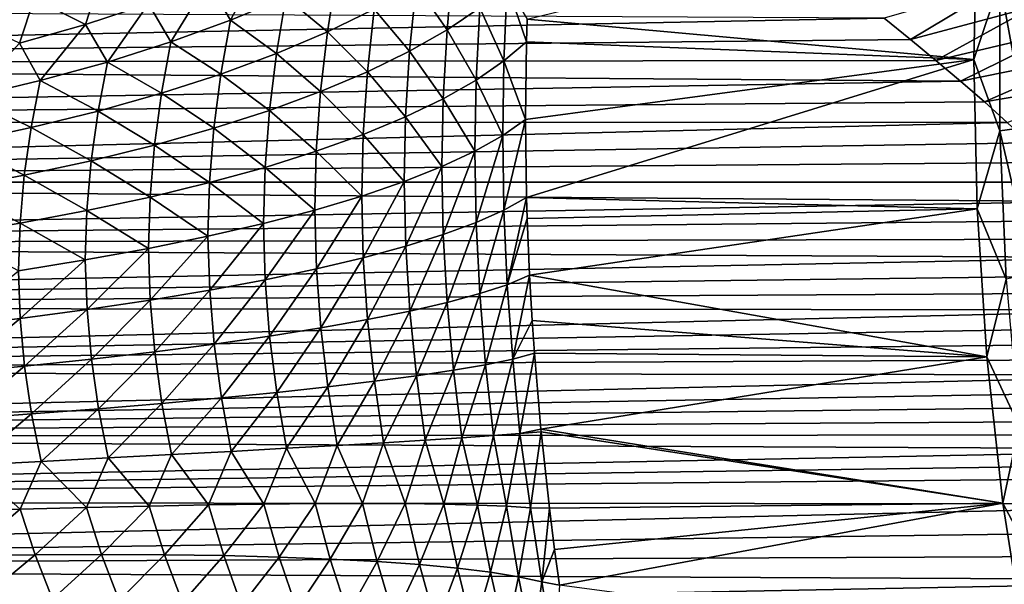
# Model space of a CAD drawing. Header units: metres. Extents: x -46 to 104, y -30 to 30.
# Tile 586 of 656: x 69.83 to 73.95, y -0.3 to 2.06. Entities that reach past the tile are written whole.
import ezdxf

# ---------------------------------------------------------------- set-up
doc = ezdxf.new("R2010")
doc.units = ezdxf.units.M
doc.layers.add('solid_26_000_502_XXX', color=7, linetype='CONTINUOUS')

msp = doc.modelspace()

# ---------------------------------------------------------------- linework, layer by layer
at = {"layer": 'solid_26_000_502_XXX'}
for points in [[(73.835693, 2.526568, 288.385895), (73.822174, 1.898842, 288.27301), (71.954567, 2.067134, 289.638245)], [(73.930496, 2.224523, 288.265747), (73.822174, 1.898842, 288.27301), (73.835693, 2.526568, 288.385895)], [(70.713829, 2.062488, 292.245972), (70.618683, 2.224, 292.444855), (70.850616, 2.323432, 292.190216)], [(70.945328, 2.159125, 291.972809), (70.713829, 2.062488, 292.245972), (70.850616, 2.323432, 292.190216)], [(71.619713, 2.022313, 290.675385), (71.490135, 2.207746, 291.03891), (71.645538, 2.310721, 290.721558)], [(71.755943, 2.114422, 290.34845), (71.619713, 2.022313, 290.675385), (71.645538, 2.310721, 290.721558)], [(70.108101, 2.045197, 292.914978), (69.892883, 2.15324, 293.174774), (70.170906, 2.240124, 292.958496)], [(70.37088, 2.131145, 292.686737), (70.108101, 2.045197, 292.914978), (70.170906, 2.240124, 292.958496)], [(70.464905, 1.97191, 292.505554), (70.37088, 2.131145, 292.686737), (70.618683, 2.224, 292.444855)], [(70.713829, 2.062488, 292.245972), (70.464905, 1.97191, 292.505554), (70.618683, 2.224, 292.444855)], [(71.119545, 2.013627, 291.644226), (70.945328, 2.159125, 291.972809), (71.158508, 2.261452, 291.687103)], [(71.314583, 2.10859, 291.346863), (71.119545, 2.013627, 291.644226), (71.158508, 2.261452, 291.687103)], [(73.930496, 1.599807, 288.143768), (73.822174, 1.898842, 288.27301), (73.930496, 2.224523, 288.265747)], [(73.930496, 2.224523, 288.265747), (74.042641, 2.231766, 288.206879), (74.042641, 1.615234, 288.086517)], [(73.930496, 1.599807, 288.143768), (73.930496, 2.224523, 288.265747), (74.042641, 1.615234, 288.086517)], [(71.463036, 1.933057, 290.993805), (71.314583, 2.10859, 291.346863), (71.490135, 2.207746, 291.03891)], [(71.619713, 2.022313, 290.675385), (71.463036, 1.933057, 290.993805), (71.490135, 2.207746, 291.03891)], [(71.857285, 1.892238, 289.961639), (71.755943, 2.114422, 290.34845), (71.871223, 2.209043, 290.014282)], [(71.951874, 1.972393, 289.621674), (71.857285, 1.892238, 289.961639), (71.871223, 2.209043, 290.014282)], [(71.951874, 1.972393, 289.621674), (71.871223, 2.209043, 290.014282), (71.954567, 2.067134, 289.638245)], [(73.947998, 2.215575, 301.349579), (73.446732, 2.070574, 301.422394), (73.557281, 1.982474, 301.474152)], [(73.947998, 2.215575, 301.349579), (73.557281, 1.982474, 301.474152), (74.07502, 2.119284, 301.411407)], [(69.831276, 1.966463, 293.128754), (69.601379, 2.074842, 293.375977), (69.892883, 2.15324, 293.174774)], [(70.108101, 2.045197, 292.914978), (69.831276, 1.966463, 293.128754), (69.892883, 2.15324, 293.174774)], [(70.905754, 1.923213, 291.929871), (70.713829, 2.062488, 292.245972), (70.945328, 2.159125, 291.972809)], [(71.119545, 2.013627, 291.644226), (70.905754, 1.923213, 291.929871), (70.945328, 2.159125, 291.972809)], [(73.446732, 2.070574, 301.422394), (63.859383, 2.119608, 301.392242), (63.859383, 1.88301, 301.529053)], [(70.199509, 1.887736, 292.75058), (70.108101, 2.045197, 292.914978), (70.37088, 2.131145, 292.686737)], [(70.464905, 1.97191, 292.505554), (70.199509, 1.887736, 292.75058), (70.37088, 2.131145, 292.686737)], [(71.286499, 1.846987, 291.302582), (71.119545, 2.013627, 291.644226), (71.314583, 2.10859, 291.346863)], [(71.463036, 1.933057, 290.993805), (71.286499, 1.846987, 291.302582), (71.314583, 2.10859, 291.346863)], [(71.740852, 1.812221, 290.29776), (71.619713, 2.022313, 290.675385), (71.755943, 2.114422, 290.34845)], [(71.857285, 1.892238, 289.961639), (71.740852, 1.812221, 290.29776), (71.755943, 2.114422, 290.34845)], [(74.07502, 2.119284, 301.411407), (73.557281, 1.982474, 301.474152), (73.663948, 1.894782, 301.522766)], [(74.07502, 2.119284, 301.411407), (73.663948, 1.894782, 301.522766), (74.199799, 2.021055, 301.470551)], [(73.557281, 1.982474, 301.474152), (73.446732, 2.070574, 301.422394), (63.859383, 1.88301, 301.529053)], [(70.674004, 1.83769, 292.202728), (70.464905, 1.97191, 292.505554), (70.713829, 2.062488, 292.245972)], [(70.905754, 1.923213, 291.929871), (70.674004, 1.83769, 292.202728), (70.713829, 2.062488, 292.245972)], [(73.822174, 1.898842, 288.27301), (71.951874, 1.972393, 289.621674), (71.954567, 2.067134, 289.638245)], [(69.91864, 1.810288, 292.980072), (69.831276, 1.966463, 293.128754), (70.108101, 2.045197, 292.914978)], [(70.199509, 1.887736, 292.75058), (69.91864, 1.810288, 292.980072), (70.108101, 2.045197, 292.914978)], [(71.603645, 1.734186, 290.626404), (71.463036, 1.933057, 290.993805), (71.619713, 2.022313, 290.675385)], [(71.740852, 1.812221, 290.29776), (71.603645, 1.734186, 290.626404), (71.619713, 2.022313, 290.675385)], [(74.199799, 2.021055, 301.470551), (73.663948, 1.894782, 301.522766), (73.767006, 1.807478, 301.568329)], [(74.199799, 2.021055, 301.470551), (73.767006, 1.807478, 301.568329), (74.322136, 1.920917, 301.527008)], [(73.663948, 1.894782, 301.522766), (73.557281, 1.982474, 301.474152), (63.859383, 1.88301, 301.529053)], [(71.090759, 1.764424, 291.600555), (70.905754, 1.923213, 291.929871), (71.119545, 2.013627, 291.644226)], [(71.286499, 1.846987, 291.302582), (71.090759, 1.764424, 291.600555), (71.119545, 2.013627, 291.644226)], [(69.91864, 1.810288, 292.980072), (69.623383, 1.739862, 293.193176), (69.831276, 1.966463, 293.128754)], [(70.425179, 1.757378, 292.461792), (70.199509, 1.887736, 292.75058), (70.464905, 1.97191, 292.505554)], [(70.674004, 1.83769, 292.202728), (70.425179, 1.757378, 292.461792), (70.464905, 1.97191, 292.505554)], [(71.951874, 1.972393, 289.621674), (71.947868, 1.647808, 289.561157), (71.857285, 1.892238, 289.961639)], [(73.822174, 1.898842, 288.27301), (71.947868, 1.647808, 289.561157), (71.951874, 1.972393, 289.621674)], [(73.767006, 1.807478, 301.568329), (73.663948, 1.894782, 301.522766), (63.859383, 1.88301, 301.529053)], [(70.876541, 1.685673, 291.886627), (70.674004, 1.83769, 292.202728), (70.905754, 1.923213, 291.929871)], [(71.090759, 1.764424, 291.600555), (70.876541, 1.685673, 291.886627), (70.905754, 1.923213, 291.929871)], [(71.44619, 1.658421, 290.946381), (71.286499, 1.846987, 291.302582), (71.463036, 1.933057, 290.993805)], [(71.603645, 1.734186, 290.626404), (71.44619, 1.658421, 290.946381), (71.463036, 1.933057, 290.993805)], [(73.822174, 1.898842, 288.27301), (71.952011, 1.32131, 289.494476), (71.947868, 1.647808, 289.561157)], [(73.822174, 1.898842, 288.27301), (73.835693, 1.274745, 288.14151), (71.952011, 1.32131, 289.494476)], [(74.322136, 1.920917, 301.527008), (73.767006, 1.807478, 301.568329), (73.866089, 1.7209, 301.610901)], [(73.930496, 1.599807, 288.143768), (73.835693, 1.274745, 288.14151), (73.822174, 1.898842, 288.27301)], [(74.322136, 1.920917, 301.527008), (73.866089, 1.7209, 301.610901), (74.441833, 1.818901, 301.580719)], [(73.767006, 1.807478, 301.568329), (63.859383, 1.88301, 301.529053), (63.859383, 1.637915, 301.649292)], [(70.16021, 1.682579, 292.706085), (69.91864, 1.810288, 292.980072), (70.199509, 1.887736, 292.75058)], [(70.425179, 1.757378, 292.461792), (70.16021, 1.682579, 292.706085), (70.199509, 1.887736, 292.75058)], [(71.857285, 1.892238, 289.961639), (71.852104, 1.58088, 289.905945), (71.740852, 1.812221, 290.29776)], [(71.857285, 1.892238, 289.961639), (71.947868, 1.647808, 289.561157), (71.852104, 1.58088, 289.905945)], [(70.644638, 1.611027, 292.159698), (70.425179, 1.757378, 292.461792), (70.674004, 1.83769, 292.202728)], [(70.876541, 1.685673, 291.886627), (70.644638, 1.611027, 292.159698), (70.674004, 1.83769, 292.202728)], [(71.269051, 1.585206, 291.256531), (71.090759, 1.764424, 291.600555), (71.286499, 1.846987, 291.302582)], [(71.44619, 1.658421, 290.946381), (71.269051, 1.585206, 291.256531), (71.286499, 1.846987, 291.302582)], [(71.740852, 1.812221, 290.29776), (71.735229, 1.515157, 290.244385), (71.603645, 1.734186, 290.626404)], [(71.740852, 1.812221, 290.29776), (71.852104, 1.58088, 289.905945), (71.735229, 1.515157, 290.244385)], [(74.441833, 1.818901, 301.580719), (73.866089, 1.7209, 301.610901), (73.960945, 1.635307, 301.650452)], [(73.866089, 1.7209, 301.610901), (73.767006, 1.807478, 301.568329), (63.859383, 1.637915, 301.649292)], [(69.880096, 1.613575, 292.934662), (69.623383, 1.739862, 293.193176), (69.91864, 1.810288, 292.980072)], [(70.16021, 1.682579, 292.706085), (69.880096, 1.613575, 292.934662), (69.91864, 1.810288, 292.980072)], [(69.880096, 1.613575, 292.934662), (69.585884, 1.550624, 293.146667), (69.623383, 1.739862, 293.193176)], [(70.395927, 1.540765, 292.418762), (70.16021, 1.682579, 292.706085), (70.425179, 1.757378, 292.461792)], [(70.644638, 1.611027, 292.159698), (70.395927, 1.540765, 292.418762), (70.425179, 1.757378, 292.461792)], [(71.072884, 1.514812, 291.555695), (70.876541, 1.685673, 291.886627), (71.090759, 1.764424, 291.600555)], [(71.269051, 1.585206, 291.256531), (71.072884, 1.514812, 291.555695), (71.090759, 1.764424, 291.600555)], [(71.603645, 1.734186, 290.626404), (71.597649, 1.450879, 290.575256), (71.44619, 1.658421, 290.946381)], [(71.603645, 1.734186, 290.626404), (71.735229, 1.515157, 290.244385), (71.597649, 1.450879, 290.575256)], [(73.960945, 1.635307, 301.650452), (73.866089, 1.7209, 301.610901), (63.859383, 1.637915, 301.649292)], [(70.131317, 1.475147, 292.662903), (69.880096, 1.613575, 292.934662), (70.16021, 1.682579, 292.706085)], [(70.395927, 1.540765, 292.418762), (70.131317, 1.475147, 292.662903), (70.16021, 1.682579, 292.706085)], [(70.858421, 1.447498, 291.842743), (70.644638, 1.611027, 292.159698), (70.876541, 1.685673, 291.886627)], [(71.072884, 1.514812, 291.555695), (70.858421, 1.447498, 291.842743), (70.876541, 1.685673, 291.886627)], [(71.44619, 1.658421, 290.946381), (71.439888, 1.388283, 290.897308), (71.269051, 1.585206, 291.256531)], [(71.44619, 1.658421, 290.946381), (71.597649, 1.450879, 290.575256), (71.439888, 1.388283, 290.897308)], [(71.857452, 1.268678, 289.839905), (71.852104, 1.58088, 289.905945), (71.947868, 1.647808, 289.561157)], [(71.952011, 1.32131, 289.494476), (71.857452, 1.268678, 289.839905), (71.947868, 1.647808, 289.561157)], [(73.960945, 1.635307, 301.650452), (63.859383, 1.637915, 301.649292), (63.859383, 1.385119, 301.752533)], [(74.051735, 1.550717, 301.687164), (73.960945, 1.635307, 301.650452), (63.859383, 1.385119, 301.752533)], [(69.851799, 1.414417, 292.891144), (69.585884, 1.550624, 293.146667), (69.880096, 1.613575, 292.934662)], [(70.131317, 1.475147, 292.662903), (69.851799, 1.414417, 292.891144), (69.880096, 1.613575, 292.934662)], [(70.626442, 1.383512, 292.116638), (70.395927, 1.540765, 292.418762), (70.644638, 1.611027, 292.159698)], [(70.858421, 1.447498, 291.842743), (70.626442, 1.383512, 292.116638), (70.644638, 1.611027, 292.159698)], [(73.930496, 1.599807, 288.143768), (74.042641, 1.615234, 288.086517), (74.069397, 1.003127, 287.947937)], [(71.269051, 1.585206, 291.256531), (71.262527, 1.327601, 291.209351), (71.072884, 1.514812, 291.555695)], [(71.269051, 1.585206, 291.256531), (71.439888, 1.388283, 290.897308), (71.262527, 1.327601, 291.209351)], [(71.741081, 1.217353, 290.181549), (71.735229, 1.515157, 290.244385), (71.852104, 1.58088, 289.905945)], [(71.857452, 1.268678, 289.839905), (71.741081, 1.217353, 290.181549), (71.852104, 1.58088, 289.905945)], [(73.957687, 0.97959, 288.003296), (73.835693, 1.274745, 288.14151), (73.930496, 1.599807, 288.143768)], [(73.957687, 0.97959, 288.003296), (73.930496, 1.599807, 288.143768), (74.069397, 1.003127, 287.947937)], [(74.13842, 1.467294, 301.721161), (74.051735, 1.550717, 301.687164), (63.859383, 1.385119, 301.752533)], [(69.851799, 1.414417, 292.891144), (69.558411, 1.358802, 293.102692), (69.585884, 1.550624, 293.146667)], [(70.377823, 1.323092, 292.376373), (70.131317, 1.475147, 292.662903), (70.395927, 1.540765, 292.418762)], [(70.626442, 1.383512, 292.116638), (70.377823, 1.323092, 292.376373), (70.395927, 1.540765, 292.418762)], [(71.072884, 1.514812, 291.555695), (71.066208, 1.269054, 291.510284), (70.858421, 1.447498, 291.842743)], [(71.072884, 1.514812, 291.555695), (71.262527, 1.327601, 291.209351), (71.066208, 1.269054, 291.510284)], [(71.603935, 1.166906, 290.515533), (71.597649, 1.450879, 290.575256), (71.735229, 1.515157, 290.244385)], [(71.741081, 1.217353, 290.181549), (71.603935, 1.166906, 290.515533), (71.735229, 1.515157, 290.244385)], [(74.220955, 1.385199, 301.752502), (74.13842, 1.467294, 301.721161), (63.859383, 1.385119, 301.752533)], [(70.113457, 1.266459, 292.621002), (69.851799, 1.414417, 292.891144), (70.131317, 1.475147, 292.662903)], [(70.377823, 1.323092, 292.376373), (70.113457, 1.266459, 292.621002), (70.131317, 1.475147, 292.662903)], [(70.858421, 1.447498, 291.842743), (70.851662, 1.212859, 291.79895), (70.626442, 1.383512, 292.116638)], [(70.858421, 1.447498, 291.842743), (71.066208, 1.269054, 291.510284), (70.851662, 1.212859, 291.79895)], [(71.446533, 1.117523, 290.840637), (71.439888, 1.388283, 290.897308), (71.597649, 1.450879, 290.575256)], [(71.603935, 1.166906, 290.515533), (71.446533, 1.117523, 290.840637), (71.597649, 1.450879, 290.575256)], [(69.834335, 1.213824, 292.849579), (69.558411, 1.358802, 293.102692), (69.851799, 1.414417, 292.891144)], [(70.113457, 1.266459, 292.621002), (69.834335, 1.213824, 292.849579), (69.851799, 1.414417, 292.891144)], [(74.299309, 1.304505, 301.781311), (74.220955, 1.385199, 301.752502), (63.859383, 1.385119, 301.752533)], [(74.299309, 1.304505, 301.781311), (63.859383, 1.385119, 301.752533), (63.859383, 1.125611, 301.838348)], [(69.834335, 1.213824, 292.849579), (69.541489, 1.16538, 293.061279), (69.558411, 1.358802, 293.102692)], [(70.626442, 1.383512, 292.116638), (70.619675, 1.159223, 292.07431), (70.377823, 1.323092, 292.376373)], [(70.626442, 1.383512, 292.116638), (70.851662, 1.212859, 291.79895), (70.619675, 1.159223, 292.07431)], [(71.269455, 1.069389, 291.15567), (71.262527, 1.327601, 291.209351), (71.439888, 1.388283, 290.897308)], [(71.446533, 1.117523, 290.840637), (71.269455, 1.069389, 291.15567), (71.439888, 1.388283, 290.897308)], [(70.377823, 1.323092, 292.376373), (70.371101, 1.108342, 292.335358), (70.113457, 1.266459, 292.621002)], [(70.377823, 1.323092, 292.376373), (70.619675, 1.159223, 292.07431), (70.371101, 1.108342, 292.335358)], [(71.073341, 1.022679, 291.459412), (71.066208, 1.269054, 291.510284), (71.262527, 1.327601, 291.209351)], [(71.269455, 1.069389, 291.15567), (71.073341, 1.022679, 291.459412), (71.262527, 1.327601, 291.209351)], [(71.871582, 0.956591, 289.769562), (71.857452, 1.268678, 289.839905), (71.952011, 1.32131, 289.494476)], [(71.871582, 0.956591, 289.769562), (71.952011, 1.32131, 289.494476), (71.954521, 1.234353, 289.475708)], [(73.835693, 1.274745, 288.14151), (71.954521, 1.234353, 289.475708), (71.952011, 1.32131, 289.494476)], [(74.373711, 1.22523, 301.807739), (74.299309, 1.304505, 301.781311), (63.859383, 1.125611, 301.838348)], [(70.113457, 1.266459, 292.621002), (70.106857, 1.060405, 292.581146), (69.834335, 1.213824, 292.849579)], [(70.113457, 1.266459, 292.621002), (70.371101, 1.108342, 292.335358), (70.106857, 1.060405, 292.581146)], [(70.858932, 0.977566, 291.750763), (70.851662, 1.212859, 291.79895), (71.066208, 1.269054, 291.510284)], [(71.073341, 1.022679, 291.459412), (70.858932, 0.977566, 291.750763), (71.066208, 1.269054, 291.510284)], [(71.756439, 0.919578, 290.114868), (71.741081, 1.217353, 290.181549), (71.857452, 1.268678, 289.839905)], [(71.871582, 0.956591, 289.769562), (71.756439, 0.919578, 290.114868), (71.857452, 1.268678, 289.839905)], [(73.835693, 1.274745, 288.14151), (71.964294, 0.996309, 289.422272), (71.954521, 1.234353, 289.475708)], [(73.835693, 1.274745, 288.14151), (73.876228, 0.65595, 287.991791), (71.964294, 0.996309, 289.422272)], [(73.957687, 0.97959, 288.003296), (73.876228, 0.65595, 287.991791), (73.835693, 1.274745, 288.14151)], [(74.444267, 1.147423, 301.831909), (74.373711, 1.22523, 301.807739), (63.859383, 1.125611, 301.838348)], [(69.834335, 1.213824, 292.849579), (69.827919, 1.015587, 292.810699), (69.541489, 1.16538, 293.061279)], [(69.834335, 1.213824, 292.849579), (70.106857, 1.060405, 292.581146), (69.827919, 1.015587, 292.810699)], [(70.627014, 0.934218, 292.028687), (70.619675, 1.159223, 292.07431), (70.851662, 1.212859, 291.79895)], [(70.858932, 0.977566, 291.750763), (70.627014, 0.934218, 292.028687), (70.851662, 1.212859, 291.79895)], [(71.620338, 0.882872, 290.452515), (71.603935, 1.166906, 290.515533), (71.741081, 1.217353, 290.181549)], [(71.756439, 0.919578, 290.114868), (71.620338, 0.882872, 290.452515), (71.741081, 1.217353, 290.181549)], [(71.964294, 0.996309, 289.422272), (71.871582, 0.956591, 289.769562), (71.954521, 1.234353, 289.475708)], [(70.378433, 0.892794, 292.292114), (70.371101, 1.108342, 292.335358), (70.619675, 1.159223, 292.07431)], [(70.627014, 0.934218, 292.028687), (70.378433, 0.892794, 292.292114), (70.619675, 1.159223, 292.07431)], [(71.463791, 0.846611, 290.781219), (71.446533, 1.117523, 290.840637), (71.603935, 1.166906, 290.515533)], [(71.620338, 0.882872, 290.452515), (71.463791, 0.846611, 290.781219), (71.603935, 1.166906, 290.515533)], [(74.510849, 1.071203, 301.853912), (74.444267, 1.147423, 301.831909), (63.859383, 1.125611, 301.838348)], [(74.510849, 1.071203, 301.853912), (63.859383, 1.125611, 301.838348), (63.859383, 0.861176, 301.906189)], [(71.287384, 0.810929, 291.099762), (71.269455, 1.069389, 291.15567), (71.446533, 1.117523, 290.840637)], [(71.463791, 0.846611, 290.781219), (71.287384, 0.810929, 291.099762), (71.446533, 1.117523, 290.840637)], [(74.573769, 0.996492, 301.873901), (74.510849, 1.071203, 301.853912), (63.859383, 0.861176, 301.906189)], [(70.11412, 0.853446, 292.5401), (70.106857, 1.060405, 292.581146), (70.371101, 1.108342, 292.335358)], [(70.378433, 0.892794, 292.292114), (70.11412, 0.853446, 292.5401), (70.371101, 1.108342, 292.335358)], [(69.835052, 0.816322, 292.771729), (69.827919, 1.015587, 292.810699), (70.106857, 1.060405, 292.581146)], [(70.11412, 0.853446, 292.5401), (69.835052, 0.816322, 292.771729), (70.106857, 1.060405, 292.581146)], [(71.091759, 0.775959, 291.406982), (71.073341, 1.022679, 291.459412), (71.269455, 1.069389, 291.15567)], [(71.287384, 0.810929, 291.099762), (71.091759, 0.775959, 291.406982), (71.269455, 1.069389, 291.15567)], [(74.633286, 0.923243, 301.891998), (74.573769, 0.996492, 301.873901), (63.859383, 0.861176, 301.906189)], [(69.835052, 0.816322, 292.771729), (69.542252, 0.781557, 292.986115), (69.827919, 1.015587, 292.810699)], [(70.877663, 0.741831, 291.701721), (70.858932, 0.977566, 291.750763), (71.073341, 1.022679, 291.459412)], [(71.091759, 0.775959, 291.406982), (70.877663, 0.741831, 291.701721), (71.073341, 1.022679, 291.459412)], [(71.894142, 0.645077, 289.695557), (71.871582, 0.956591, 289.769562), (71.964294, 0.996309, 289.422272)], [(71.894142, 0.645077, 289.695557), (71.964294, 0.996309, 289.422272), (71.975128, 0.807694, 289.377716)], [(73.876228, 0.65595, 287.991791), (71.975128, 0.807694, 289.377716), (71.964294, 0.996309, 289.422272)], [(70.645874, 0.708672, 291.982849), (70.627014, 0.934218, 292.028687), (70.858932, 0.977566, 291.750763)], [(70.877663, 0.741831, 291.701721), (70.645874, 0.708672, 291.982849), (70.858932, 0.977566, 291.750763)], [(71.78093, 0.622405, 290.044922), (71.756439, 0.919578, 290.114868), (71.871582, 0.956591, 289.769562)], [(71.894142, 0.645077, 289.695557), (71.78093, 0.622405, 290.044922), (71.871582, 0.956591, 289.769562)], [(74.012001, 0.365559, 287.844696), (73.876228, 0.65595, 287.991791), (73.957687, 0.97959, 288.003296)], [(74.689186, 0.851602, 301.908295), (74.633286, 0.923243, 301.891998), (63.859383, 0.861176, 301.906189)], [(70.39727, 0.676606, 292.24939), (70.378433, 0.892794, 292.292114), (70.627014, 0.934218, 292.028687)], [(70.645874, 0.708672, 291.982849), (70.39727, 0.676606, 292.24939), (70.627014, 0.934218, 292.028687)], [(71.646469, 0.599459, 290.386688), (71.620338, 0.882872, 290.452515), (71.756439, 0.919578, 290.114868)], [(71.78093, 0.622405, 290.044922), (71.646469, 0.599459, 290.386688), (71.756439, 0.919578, 290.114868)], [(70.132767, 0.645751, 292.500305), (70.11412, 0.853446, 292.5401), (70.378433, 0.892794, 292.292114)], [(70.39727, 0.676606, 292.24939), (70.132767, 0.645751, 292.500305), (70.378433, 0.892794, 292.292114)], [(71.491272, 0.576325, 290.719513), (71.463791, 0.846611, 290.781219), (71.620338, 0.882872, 290.452515)], [(71.646469, 0.599459, 290.386688), (71.491272, 0.576325, 290.719513), (71.620338, 0.882872, 290.452515)], [(74.689186, 0.851602, 301.908295), (63.859383, 0.861176, 301.906189), (63.859383, 0.592682, 301.955841)], [(74.741814, 0.781446, 301.922913), (74.689186, 0.851602, 301.908295), (63.859383, 0.592682, 301.955841)], [(69.853348, 0.616223, 292.73465), (69.835052, 0.816322, 292.771729), (70.11412, 0.853446, 292.5401)], [(70.132767, 0.645751, 292.500305), (69.853348, 0.616223, 292.73465), (70.11412, 0.853446, 292.5401)], [(71.315926, 0.55309, 291.042175), (71.287384, 0.810929, 291.099762), (71.463791, 0.846611, 290.781219)], [(71.491272, 0.576325, 290.719513), (71.315926, 0.55309, 291.042175), (71.463791, 0.846611, 290.781219)], [(69.560059, 0.588131, 292.951599), (69.542252, 0.781557, 292.986115), (69.835052, 0.816322, 292.771729)], [(69.853348, 0.616223, 292.73465), (69.560059, 0.588131, 292.951599), (69.835052, 0.816322, 292.771729)], [(71.121078, 0.529843, 291.353455), (71.091759, 0.775959, 291.406982), (71.287384, 0.810929, 291.099762)], [(71.315926, 0.55309, 291.042175), (71.121078, 0.529843, 291.353455), (71.287384, 0.810929, 291.099762)], [(71.984566, 0.671267, 289.34436), (71.894142, 0.645077, 289.695557), (71.975128, 0.807694, 289.377716)], [(73.876228, 0.65595, 287.991791), (71.984566, 0.671267, 289.34436), (71.975128, 0.807694, 289.377716)], [(74.791473, 0.71266, 301.936005), (74.741814, 0.781446, 301.922913), (63.859383, 0.592682, 301.955841)], [(70.675903, 0.483657, 291.937225), (70.645874, 0.708672, 291.982849), (70.877663, 0.741831, 291.701721)], [(70.907471, 0.506669, 291.652191), (70.675903, 0.483657, 291.937225), (70.877663, 0.741831, 291.701721)], [(70.907471, 0.506669, 291.652191), (70.877663, 0.741831, 291.701721), (71.091759, 0.775959, 291.406982)], [(71.121078, 0.529843, 291.353455), (70.907471, 0.506669, 291.652191), (71.091759, 0.775959, 291.406982)], [(74.837959, 0.645397, 301.947601), (74.791473, 0.71266, 301.936005), (63.859383, 0.592682, 301.955841)], [(70.427246, 0.460893, 292.20752), (70.39727, 0.676606, 292.24939), (70.645874, 0.708672, 291.982849)], [(70.675903, 0.483657, 291.937225), (70.427246, 0.460893, 292.20752), (70.645874, 0.708672, 291.982849)], [(70.162445, 0.438462, 292.462036), (70.132767, 0.645751, 292.500305), (70.39727, 0.676606, 292.24939)], [(70.427246, 0.460893, 292.20752), (70.162445, 0.438462, 292.462036), (70.39727, 0.676606, 292.24939)], [(71.924515, 0.334375, 289.619293), (71.894142, 0.645077, 289.695557), (71.984566, 0.671267, 289.34436)], [(71.924515, 0.334375, 289.619293), (71.984566, 0.671267, 289.34436), (72.011856, 0.35324, 289.262817)], [(73.876228, 0.65595, 287.991791), (72.011856, 0.35324, 289.262817), (71.984566, 0.671267, 289.34436)], [(74.881554, 0.579522, 301.957794), (74.837959, 0.645397, 301.947601), (63.859383, 0.592682, 301.955841)], [(69.882492, 0.41645, 292.699829), (69.853348, 0.616223, 292.73465), (70.132767, 0.645751, 292.500305)], [(70.162445, 0.438462, 292.462036), (69.882492, 0.41645, 292.699829), (70.132767, 0.645751, 292.500305)], [(71.681625, 0.317146, 290.319244), (71.646469, 0.599459, 290.386688), (71.78093, 0.622405, 290.044922)], [(71.813889, 0.326198, 289.973022), (71.681625, 0.317146, 290.319244), (71.78093, 0.622405, 290.044922)], [(71.813889, 0.326198, 289.973022), (71.78093, 0.622405, 290.044922), (71.894142, 0.645077, 289.695557)], [(71.924515, 0.334375, 289.619293), (71.813889, 0.326198, 289.973022), (71.894142, 0.645077, 289.695557)], [(73.876228, 0.65595, 287.991791), (73.943672, 0.044114, 287.824249), (72.011856, 0.35324, 289.262817)], [(74.012001, 0.365559, 287.844696), (73.943672, 0.044114, 287.824249), (73.876228, 0.65595, 287.991791)], [(74.881554, 0.579522, 301.957794), (63.859383, 0.592682, 301.955841), (63.859383, 0.321124, 301.987091)], [(74.922592, 0.514884, 301.966736), (74.881554, 0.579522, 301.957794), (63.859383, 0.321124, 301.987091)], [(69.58844, 0.394939, 292.919983), (69.560059, 0.588131, 292.951599), (69.853348, 0.616223, 292.73465)], [(69.882492, 0.41645, 292.699829), (69.58844, 0.394939, 292.919983), (69.853348, 0.616223, 292.73465)], [(71.528244, 0.307254, 290.656616), (71.491272, 0.576325, 290.719513), (71.646469, 0.599459, 290.386688)], [(71.681625, 0.317146, 290.319244), (71.528244, 0.307254, 290.656616), (71.646469, 0.599459, 290.386688)], [(71.16053, 0.285102, 291.299683), (71.121078, 0.529843, 291.353455), (71.315926, 0.55309, 291.042175)], [(71.354324, 0.296559, 290.983856), (71.16053, 0.285102, 291.299683), (71.315926, 0.55309, 291.042175)], [(71.354324, 0.296559, 290.983856), (71.315926, 0.55309, 291.042175), (71.491272, 0.576325, 290.719513)], [(71.528244, 0.307254, 290.656616), (71.354324, 0.296559, 290.983856), (71.491272, 0.576325, 290.719513)], [(74.960884, 0.451625, 301.974426), (74.922592, 0.514884, 301.966736), (63.859383, 0.321124, 301.987091)], [(70.716362, 0.26008, 291.892426), (70.675903, 0.483657, 291.937225), (70.907471, 0.506669, 291.652191)], [(70.947609, 0.272927, 291.602936), (70.716362, 0.26008, 291.892426), (70.907471, 0.506669, 291.652191)], [(70.947609, 0.272927, 291.602936), (70.907471, 0.506669, 291.652191), (71.121078, 0.529843, 291.353455)], [(71.16053, 0.285102, 291.299683), (70.947609, 0.272927, 291.602936), (71.121078, 0.529843, 291.353455)], [(70.202515, 0.232571, 292.425751), (70.162445, 0.438462, 292.462036), (70.427246, 0.460893, 292.20752)], [(70.467682, 0.246611, 292.167053), (70.202515, 0.232571, 292.425751), (70.427246, 0.460893, 292.20752)], [(70.467682, 0.246611, 292.167053), (70.427246, 0.460893, 292.20752), (70.675903, 0.483657, 291.937225)], [(70.716362, 0.26008, 291.892426), (70.467682, 0.246611, 292.167053), (70.675903, 0.483657, 291.937225)], [(74.996658, 0.38962, 301.980988), (74.960884, 0.451625, 301.974426), (63.859383, 0.321124, 301.987091)], [(69.626846, 0.202994, 292.891571), (69.58844, 0.394939, 292.919983), (69.882492, 0.41645, 292.699829)], [(69.921883, 0.218013, 292.667572), (69.626846, 0.202994, 292.891571), (69.882492, 0.41645, 292.699829)], [(69.921883, 0.218013, 292.667572), (69.882492, 0.41645, 292.699829), (70.162445, 0.438462, 292.462036)], [(70.202515, 0.232571, 292.425751), (69.921883, 0.218013, 292.667572), (70.162445, 0.438462, 292.462036)], [(75.030228, 0.328699, 301.986481), (74.996658, 0.38962, 301.980988), (63.859383, 0.321124, 301.987091)], [(71.867935, 0.030743, 289.860016), (71.813889, 0.326198, 289.973022), (71.924515, 0.334375, 289.619293)], [(71.968864, 0.024313, 289.516296), (71.867935, 0.030743, 289.860016), (71.924515, 0.334375, 289.619293)], [(72.012917, 0.342336, 289.259918), (71.924515, 0.334375, 289.619293), (72.011856, 0.35324, 289.262817)], [(71.968864, 0.024313, 289.516296), (71.924515, 0.334375, 289.619293), (72.012917, 0.342336, 289.259918)], [(71.968864, 0.024313, 289.516296), (72.012917, 0.342336, 289.259918), (72.047569, 0.023392, 289.172943)], [(73.943672, 0.044114, 287.824249), (72.012917, 0.342336, 289.259918), (72.011856, 0.35324, 289.262817)], [(73.943672, 0.044114, 287.824249), (72.047569, 0.023392, 289.172943), (72.012917, 0.342336, 289.259918)], [(74.093285, -0.240614, 287.668365), (73.943672, 0.044114, 287.824249), (74.012001, 0.365559, 287.844696)], [(75.061432, 0.26899, 301.990936), (75.030228, 0.328699, 301.986481), (63.859383, 0.321124, 301.987091)], [(75.061432, 0.26899, 301.990936), (63.859383, 0.321124, 301.987091), (63.859383, 0.048409, 301.999695)], [(71.265739, 0.042553, 291.156982), (71.16053, 0.285102, 291.299683), (71.354324, 0.296559, 290.983856)], [(71.445053, 0.041713, 290.846771), (71.265739, 0.042553, 291.156982), (71.354324, 0.296559, 290.983856)], [(71.445053, 0.041713, 290.846771), (71.354324, 0.296559, 290.983856), (71.528244, 0.307254, 290.656616)], [(71.60556, 0.039459, 290.526459), (71.445053, 0.041713, 290.846771), (71.528244, 0.307254, 290.656616)], [(71.60556, 0.039459, 290.526459), (71.528244, 0.307254, 290.656616), (71.681625, 0.317146, 290.319244)], [(71.746689, 0.035798, 290.197144), (71.60556, 0.039459, 290.526459), (71.681625, 0.317146, 290.319244)], [(71.746689, 0.035798, 290.197144), (71.681625, 0.317146, 290.319244), (71.813889, 0.326198, 289.973022)], [(71.867935, 0.030743, 289.860016), (71.746689, 0.035798, 290.197144), (71.813889, 0.326198, 289.973022)], [(75.090446, 0.210382, 301.994476), (75.061432, 0.26899, 301.990936), (63.859383, 0.048409, 301.999695)], [(70.621689, 0.036579, 292.01593), (70.467682, 0.246611, 292.167053), (70.716362, 0.26008, 291.892426)], [(70.853325, 0.039981, 291.742584), (70.621689, 0.036579, 292.01593), (70.716362, 0.26008, 291.892426)], [(70.853325, 0.039981, 291.742584), (70.716362, 0.26008, 291.892426), (70.947609, 0.272927, 291.602936)], [(71.06826, 0.041975, 291.455933), (70.853325, 0.039981, 291.742584), (70.947609, 0.272927, 291.602936)], [(71.06826, 0.041975, 291.455933), (70.947609, 0.272927, 291.602936), (71.16053, 0.285102, 291.299683)], [(71.265739, 0.042553, 291.156982), (71.06826, 0.041975, 291.455933), (71.16053, 0.285102, 291.299683)], [(75.117546, 0.152703, 301.99707), (75.090446, 0.210382, 301.994476), (63.859383, 0.048409, 301.999695)], [(69.835175, 0.018069, 292.74646), (69.626846, 0.202994, 292.891571), (69.921883, 0.218013, 292.667572)], [(70.11171, 0.025604, 292.518738), (69.835175, 0.018069, 292.74646), (69.921883, 0.218013, 292.667572)], [(70.11171, 0.025604, 292.518738), (69.921883, 0.218013, 292.667572), (70.202515, 0.232571, 292.425751)], [(70.374191, 0.031781, 292.274933), (70.11171, 0.025604, 292.518738), (70.202515, 0.232571, 292.425751)], [(70.374191, 0.031781, 292.274933), (70.202515, 0.232571, 292.425751), (70.467682, 0.246611, 292.167053)], [(70.621689, 0.036579, 292.01593), (70.374191, 0.031781, 292.274933), (70.467682, 0.246611, 292.167053)], [(69.835175, 0.018069, 292.74646), (69.545586, 0.009204, 292.957245), (69.626846, 0.202994, 292.891571)], [(75.165756, 0.04036, 301.999786), (75.117546, 0.152703, 301.99707), (63.859383, 0.048409, 301.999695)], [(75.165756, 0.04036, 301.999786), (63.859383, 0.048409, 301.999695), (63.859383, -0.224555, 301.993683)], [(70.917389, -0.181828, 291.692291), (70.853325, 0.039981, 291.742584), (71.06826, 0.041975, 291.455933)], [(71.131493, -0.190107, 291.399902), (70.917389, -0.181828, 291.692291), (71.06826, 0.041975, 291.455933)], [(71.131493, -0.190107, 291.399902), (71.06826, 0.041975, 291.455933), (71.265739, 0.042553, 291.156982)], [(71.327599, -0.200635, 291.095184), (71.131493, -0.190107, 291.399902), (71.265739, 0.042553, 291.156982)], [(71.327599, -0.200635, 291.095184), (71.265739, 0.042553, 291.156982), (71.445053, 0.041713, 290.846771)], [(71.504997, -0.213372, 290.779297), (71.327599, -0.200635, 291.095184), (71.445053, 0.041713, 290.846771)], [(71.504997, -0.213372, 290.779297), (71.445053, 0.041713, 290.846771), (71.60556, 0.039459, 290.526459)], [(73.943672, 0.044114, 287.824249), (72.069054, -0.149953, 289.123779), (72.047569, 0.023392, 289.172943)], [(73.943672, 0.044114, 287.824249), (72.089165, -0.299409, 289.080231), (72.069054, -0.149953, 289.123779)], [(73.943672, 0.044114, 287.824249), (74.037834, -0.559123, 287.639313), (72.089165, -0.299409, 289.080231)], [(74.093285, -0.240614, 287.668365), (74.037834, -0.559123, 287.639313), (73.943672, 0.044114, 287.824249)], [(75.206924, -0.068608, 301.99942), (75.165756, 0.04036, 301.999786), (63.859383, -0.224555, 301.993683)], [(69.606407, -0.174926, 292.934357), (69.545586, 0.009204, 292.957245), (69.835175, 0.018069, 292.74646)], [(69.897552, -0.171677, 292.718414), (69.606407, -0.174926, 292.934357), (69.835175, 0.018069, 292.74646)], [(69.897552, -0.171677, 292.718414), (69.835175, 0.018069, 292.74646), (70.11171, 0.025604, 292.518738)], [(70.175217, -0.170743, 292.485352), (69.897552, -0.171677, 292.718414), (70.11171, 0.025604, 292.518738)], [(70.175217, -0.170743, 292.485352), (70.11171, 0.025604, 292.518738), (70.374191, 0.031781, 292.274933)], [(70.43837, -0.172128, 292.236023), (70.175217, -0.170743, 292.485352), (70.374191, 0.031781, 292.274933)], [(70.43837, -0.172128, 292.236023), (70.374191, 0.031781, 292.274933), (70.621689, 0.036579, 292.01593)], [(70.686066, -0.175828, 291.971344), (70.43837, -0.172128, 292.236023), (70.621689, 0.036579, 292.01593)], [(70.686066, -0.175828, 291.971344), (70.621689, 0.036579, 292.01593), (70.853325, 0.039981, 291.742584)], [(70.917389, -0.181828, 291.692291), (70.686066, -0.175828, 291.971344), (70.853325, 0.039981, 291.742584)], [(71.663025, -0.228273, 290.4534), (71.504997, -0.213372, 290.779297), (71.60556, 0.039459, 290.526459)], [(71.663025, -0.228273, 290.4534), (71.60556, 0.039459, 290.526459), (71.746689, 0.035798, 290.197144)], [(71.801117, -0.245283, 290.118652), (71.663025, -0.228273, 290.4534), (71.746689, 0.035798, 290.197144)], [(71.801117, -0.245283, 290.118652), (71.746689, 0.035798, 290.197144), (71.867935, 0.030743, 289.860016)], [(71.91877, -0.26434, 289.776276), (71.801117, -0.245283, 290.118652), (71.867935, 0.030743, 289.860016)], [(71.91877, -0.26434, 289.776276), (71.867935, 0.030743, 289.860016), (71.968864, 0.024313, 289.516296)], [(72.015541, -0.285374, 289.427551), (71.91877, -0.26434, 289.776276), (71.968864, 0.024313, 289.516296)], [(72.015541, -0.285374, 289.427551), (71.968864, 0.024313, 289.516296), (72.047569, 0.023392, 289.172943)], [(72.015541, -0.285374, 289.427551), (72.047569, 0.023392, 289.172943), (72.069054, -0.149953, 289.123779)], [(75.241432, -0.174482, 301.996185), (75.206924, -0.068608, 301.99942), (63.859383, -0.224555, 301.993683)], [(72.089165, -0.299409, 289.080231), (72.015541, -0.285374, 289.427551), (72.069054, -0.149953, 289.123779)], [(75.269821, -0.277667, 301.990356), (75.241432, -0.174482, 301.996185), (63.859383, -0.224555, 301.993683)], [(69.677536, -0.355195, 292.913483), (69.606407, -0.174926, 292.934357), (69.897552, -0.171677, 292.718414)], [(69.970337, -0.357502, 292.691711), (69.677536, -0.355195, 292.913483), (69.897552, -0.171677, 292.718414)], [(69.970337, -0.357502, 292.691711), (69.897552, -0.171677, 292.718414), (70.175217, -0.170743, 292.485352)], [(70.249153, -0.363176, 292.452667), (69.970337, -0.357502, 292.691711), (70.175217, -0.170743, 292.485352)], [(70.249153, -0.363176, 292.452667), (70.175217, -0.170743, 292.485352), (70.43837, -0.172128, 292.236023)], [(70.512939, -0.372193, 292.197235), (70.249153, -0.363176, 292.452667), (70.43837, -0.172128, 292.236023)], [(70.512939, -0.372193, 292.197235), (70.43837, -0.172128, 292.236023), (70.686066, -0.175828, 291.971344)], [(70.760704, -0.384521, 291.926361), (70.512939, -0.372193, 292.197235), (70.686066, -0.175828, 291.971344)], [(70.760704, -0.384521, 291.926361), (70.686066, -0.175828, 291.971344), (70.917389, -0.181828, 291.692291)], [(70.991524, -0.400113, 291.641052), (70.760704, -0.384521, 291.926361), (70.917389, -0.181828, 291.692291)], [(70.991524, -0.400113, 291.641052), (70.917389, -0.181828, 291.692291), (71.131493, -0.190107, 291.399902)], [(71.204536, -0.41891, 291.342407), (70.991524, -0.400113, 291.641052), (71.131493, -0.190107, 291.399902)], [(71.204536, -0.41891, 291.342407), (71.131493, -0.190107, 291.399902), (71.327599, -0.200635, 291.095184)], [(71.398933, -0.440844, 291.031525), (71.204536, -0.41891, 291.342407), (71.327599, -0.200635, 291.095184)], [(71.398933, -0.440844, 291.031525), (71.327599, -0.200635, 291.095184), (71.504997, -0.213372, 290.779297)], [(75.269821, -0.277667, 301.990356), (63.859383, -0.224555, 301.993683), (63.859383, -0.496798, 301.969025)], [(71.573997, -0.46583, 290.709595), (71.398933, -0.440844, 291.031525), (71.504997, -0.213372, 290.779297)], [(71.573997, -0.46583, 290.709595), (71.504997, -0.213372, 290.779297), (71.663025, -0.228273, 290.4534)], [(71.729057, -0.493776, 290.377808), (71.573997, -0.46583, 290.709595), (71.663025, -0.228273, 290.4534)], [(71.729057, -0.493776, 290.377808), (71.663025, -0.228273, 290.4534), (71.801117, -0.245283, 290.118652)], [(71.863548, -0.524576, 290.037384), (71.729057, -0.493776, 290.377808), (71.801117, -0.245283, 290.118652)], [(71.863548, -0.524576, 290.037384), (71.801117, -0.245283, 290.118652), (71.91877, -0.26434, 289.776276)], [(75.292564, -0.378626, 301.982025), (75.269821, -0.277667, 301.990356), (63.859383, -0.496798, 301.969025)], [(71.976952, -0.558116, 289.689636), (71.863548, -0.524576, 290.037384), (71.91877, -0.26434, 289.776276)], [(71.976952, -0.558116, 289.689636), (71.91877, -0.26434, 289.776276), (72.015541, -0.285374, 289.427551)], [(72.068855, -0.594269, 289.335846), (71.976952, -0.558116, 289.689636), (72.015541, -0.285374, 289.427551)], [(72.068855, -0.594269, 289.335846), (72.015541, -0.285374, 289.427551), (72.089165, -0.299409, 289.080231)]]:
    msp.add_3dface(points, dxfattribs=at)

doc.saveas('drawing.dxf')
